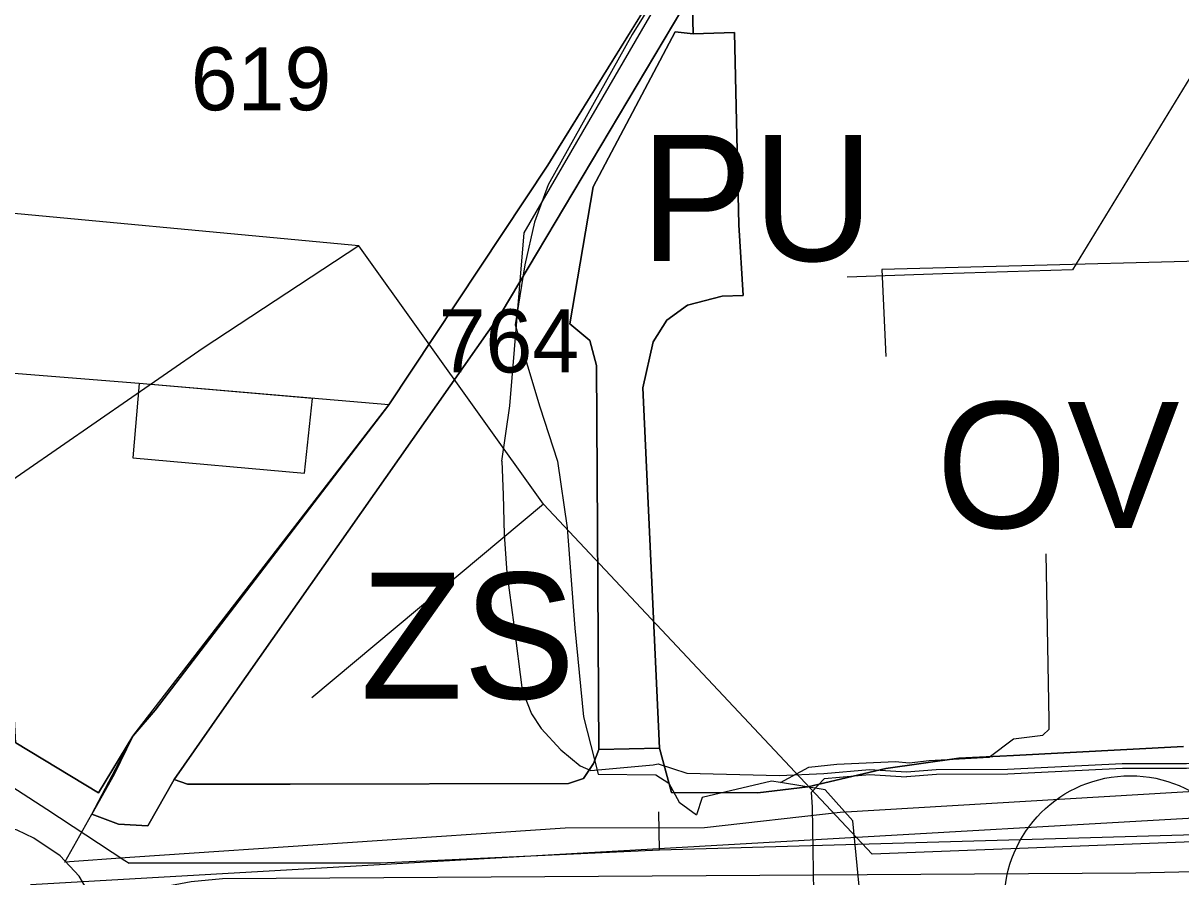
# Model space of a CAD drawing. Extents: x -690419 to -685080, y -987825 to -981190.
# Drawn here: x -687418.7 to -687326.8, y -985197 to -985129.3 of the extents above; entities that cross this region are included whole.
import ezdxf

# ---------------------------------------------------------------- set-up
doc = ezdxf.new("R2010")
doc.units = 0
for name, color, linetype in [('_DOPLNĚK BUDOVY', 7, 'Continuous'), ('Docházková izochrona BUS (S)', 7, 'Continuous'), ('Elektro VN 35 podzemni (S)', 7, 'Continuous'), ('Intravilan (S)', 7, 'Continuous'), ('Kanalizace stoka bez rozlišení (S)', 7, 'Continuous'), ('Plochy dopravy silniční DS (S)', 7, 'Continuous'), ('Plochy občanské vybavení veřejné OV (S)', 7, 'Continuous'), ('Plochy smíšené obytné městské SM (S)', 7, 'Continuous'), ('Plochy veřejná prostranství všeobecná PU (S)', 7, 'Continuous'), ('Plochy zeleň sídelní ostatní ZS (S)', 7, 'Continuous'), ('Plynovod STL (S)', 7, 'Continuous'), ('Regulacni bloky_ID', 7, 'Continuous'), ('Regulační bloky STABILIZOVANÉ (S)', 7, 'Continuous'), ('Regulační kódy STABILIZOVANÉ (S)', 7, 'Continuous'), ('Silnice II třídy (S) - osa', 7, 'Continuous'), ('Spoje - komunikační vedení bez rozlišení provozovanál (S)', 7, 'Continuous'), ('Teplovod (S)', 7, 'Continuous'), ('Vodovodní řady (S)', 7, 'Continuous'), ('Zastavky BUS (S)', 7, 'Continuous')]:
    doc.layers.add(name, color=color, linetype=linetype)

msp = doc.modelspace()

# ---------------------------------------------------------------- linework, layer by layer
at = {"layer": '_DOPLNĚK BUDOVY'}
for p, q in [((-687409.52, -985157.87), (-687410.02, -985163.77)), ((-687395.76, -985159.05), (-687409.52, -985157.87)), ((-687396.38, -985164.98), (-687395.76, -985159.05)), ((-687410.02, -985163.77), (-687396.38, -985164.98))]:
    msp.add_line(p, q, dxfattribs=at)
at = {"layer": 'Docházková izochrona BUS (S)'}
msp.add_arc((-687330.82, -985198.99), 400, 36.90641, 302.12987, dxfattribs=at)
at = {"layer": 'Elektro VN 35 podzemni (S)'}
for points in [[(-687380.709, -985164.03), (-687380.085, -985159.626), (-687378.94, -985145.907), (-687368.016, -985127.067), (-687359.958, -985119.904), (-687358.336, -985119.19), (-687356.561, -985105.487), (-687357.643, -985099.333), (-687357.656, -985095.461), (-687358.297, -985086.392), (-687358.648, -985080.869)], [(-687380.709, -985164.03), (-687380.6, -985166.69), (-687380.52, -985169.86), (-687380.32, -985172.9), (-687379.76, -985177.02), (-687379.1, -985182.21), (-687378.35, -985184.07), (-687377.59, -985185.25), (-687376.04, -985186.94), (-687374.5, -985188.21), (-687373.66, -985188.58), (-687368.7, -985188.13), (-687368.299, -985188.06), (-687366.02, -985188.8), (-687358.67, -985188.98), (-687355.141, -985188.81), (-687351.524, -985188.49)], [(-687351.524, -985188.49), (-687348.595, -985188.67), (-687346.224, -985188.5), (-687340.556, -985188.46), (-687331.455, -985188.02), (-687326.366, -985188.03), (-687322.2, -985187.761), (-687319.626, -985187.155), (-687318.72, -985187.141), (-687318.627, -985187.212), (-687273.436, -985185.056), (-687268.091, -985181.312), (-687267.875, -985174.538)], [(-687267.446, -985174.491), (-687267.63, -985181.496), (-687273.286, -985185.45), (-687318.753, -985187.618), (-687318.875, -985187.525), (-687322.14, -985188.159), (-687326.354, -985188.43), (-687331.445, -985188.42), (-687340.544, -985188.86), (-687346.216, -985188.9), (-687348.593, -985189.071)], [(-687360.078, -985220.294), (-687359.5, -985218.48), (-687355.78, -985210.01), (-687355.12, -985207.93), (-687355.15, -985206.07), (-687355.8, -985204.27), (-687355.94, -985202.9), (-687355.89, -985201.64), (-687356.05, -985191.48), (-687356.13, -985190.29), (-687355.106, -985189.209), (-687351.519, -985188.891), (-687348.593, -985189.071)]]:
    msp.add_lwpolyline(points, dxfattribs=at)
at = {"layer": 'Intravilan (S)'}
msp.add_lwpolyline([(-687240.94, -985185.58), (-687253.11, -985185.92), (-687261.46, -985185.98), (-687267.21, -985185.92), (-687283.52, -985186.56), (-687298.9, -985188.41), (-687323.97, -985190.13), (-687353.85, -985191.9), (-687364.63, -985193.12), (-687375.68, -985193.14), (-687410.24, -985195.49), (-687415.42, -985195.84), (-687413.28, -985192.04), (-687410.01, -985185.86), (-687389.68, -985159.56), (-687409.52, -985157.87), (-687421.12, -985156.93)], dxfattribs=at)
at = {"layer": 'Kanalizace stoka bez rozlišení (S)'}
for points in [[(-687392.078, -985146.931), (-687424.83, -985143.88), (-687426.305, -985094.669), (-687429.473, -985050.153), (-687430.33, -985038.35), (-687434.94, -984989.98), (-687435.131, -984986.196), (-687437.55, -984938.31), (-687441.23, -984884.95), (-687443.75, -984848.94), (-687445.9, -984822.68), (-687447.6, -984797.2), (-687451.32, -984751.48), (-687454.06, -984709.38)], [(-687205.62, -985095.112), (-687238.46, -985092.11), (-687267.88, -985093.4), (-687267.12, -985129.609), (-687307.35, -985130.09), (-687324.65, -985131.23), (-687335.405, -985148.847), (-687345.724, -985149.165), (-687353.31, -985149.43)], [(-687392.078, -985146.931), (-687404.425, -985155.049), (-687421.44, -985166.81), (-687432.711, -985167.405), (-687435.645, -985115.045), (-687437.31, -985094.66)], [(-687377.42, -985167.45), (-687392.078, -985146.931)], [(-687377.42, -985167.45), (-687395.79, -985182.82)], [(-687351.309, -985195.22), (-687377.42, -985167.45)], [(-687287.34, -985192.76), (-687351.309, -985195.22)]]:
    msp.add_lwpolyline(points, dxfattribs=at)
at = {"layer": 'Plochy dopravy silniční DS (S)'}
for p, q in [((-687412.75, -985190.35), (-687410.01, -985185.86)), ((-687410.01, -985185.86), (-687411.5, -985188.9)), ((-687419.3, -985186.39), (-687412.75, -985190.35)), ((-687340.1, -985187.39), (-687326.6, -985186.67)), ((-687373.45, -985188.03), (-687373.01, -985186.91)), ((-687373.01, -985186.91), (-687368.21, -985186.8)), ((-687368.21, -985186.8), (-687367.24, -985190.31)), ((-687350.23, -985188.41), (-687344.42, -985187.59)), ((-687344.42, -985187.59), (-687340.1, -985187.39)), ((-687374.22, -985189.2), (-687373.45, -985188.03)), ((-687356.42, -985189.87), (-687350.23, -985188.41)), ((-687411.5, -985188.9), (-687413.28, -985192.04)), ((-687408.82, -985192.97), (-687406.74, -985189.3)), ((-687406.74, -985189.3), (-687405.67, -985189.66)), ((-687375.42, -985189.61), (-687374.22, -985189.2)), ((-687405.67, -985189.66), (-687397.51, -985189.65)), ((-687397.51, -985189.65), (-687375.42, -985189.61)), ((-687367.24, -985190.31), (-687360.38, -985190.34)), ((-687360.38, -985190.34), (-687356.42, -985189.87)), ((-687413.28, -985192.04), (-687411.15, -985192.84)), ((-687411.15, -985192.84), (-687408.82, -985192.97))]:
    msp.add_line(p, q, dxfattribs=at)
at = {"layer": 'Plochy občanské vybavení veřejné OV (S)'}
msp.add_lwpolyline([(-687326.6, -985186.67), (-687340.1, -985187.39), (-687344.42, -985187.59), (-687350.23, -985188.41), (-687356.42, -985189.87), (-687360.38, -985190.34), (-687367.24, -985190.31), (-687368.21, -985186.8), (-687369.53, -985158.21), (-687368.71, -985154.56), (-687367.62, -985152.85), (-687365.97, -985151.65), (-687363.22, -985150.93), (-687361.55, -985150.88), (-687361.9, -985145.27), (-687362.25, -985130.01), (-687365.52, -985130.11), (-687365.6, -985126.81)], dxfattribs=at)
at = {"layer": 'Plochy smíšené obytné městské SM (S)'}
msp.add_lwpolyline([(-687425.14, -985104.34), (-687415.41, -985089.82), (-687411.86, -985084.52), (-687387.69, -985096.74), (-687358.96, -985111.32), (-687376.21, -985139.16), (-687377.06, -985140.54), (-687389.68, -985159.56), (-687408.24, -985183.8), (-687410.01, -985185.86), (-687412.75, -985190.35), (-687419.3, -985186.39), (-687420.19, -985170.42), (-687420.26, -985169.25), (-687420.66, -985165.7), (-687421.12, -985156.93), (-687421.56, -985153.76), (-687423.45, -985153.89), (-687423.85, -985142.19), (-687424.31, -985128.57)], close=True, dxfattribs=at)
at = {"layer": 'Plochy veřejná prostranství všeobecná PU (S)'}
for p, q in [((-687376.21, -985139.16), (-687358.96, -985111.32)), ((-687365.6, -985126.81), (-687380.77, -985152.28)), ((-687377.06, -985140.54), (-687376.21, -985139.16)), ((-687389.68, -985159.56), (-687377.06, -985140.54)), ((-687380.77, -985152.28), (-687402.94, -985183.88)), ((-687408.24, -985183.8), (-687389.68, -985159.56)), ((-687410.01, -985185.86), (-687408.24, -985183.8)), ((-687402.94, -985183.88), (-687406.74, -985189.3)), ((-687411.5, -985188.9), (-687410.01, -985185.86)), ((-687413.28, -985192.04), (-687411.5, -985188.9)), ((-687406.74, -985189.3), (-687408.82, -985192.97)), ((-687411.15, -985192.84), (-687413.28, -985192.04)), ((-687408.82, -985192.97), (-687411.15, -985192.84))]:
    msp.add_line(p, q, dxfattribs=at)
msp.add_lwpolyline([(-687365.97, -985151.65), (-687367.62, -985152.85), (-687368.71, -985154.56), (-687369.53, -985158.21), (-687368.21, -985186.8), (-687373.01, -985186.91), (-687373.2, -985156.43), (-687373.73, -985154.44), (-687375.31, -985153.14), (-687373.47, -985142.27), (-687366.95, -985129.97), (-687365.52, -985130.11), (-687362.25, -985130.01), (-687361.9, -985145.27), (-687361.55, -985150.88), (-687363.22, -985150.93)], close=True, dxfattribs=at)
at = {"layer": 'Plochy zeleň sídelní ostatní ZS (S)'}
msp.add_lwpolyline([(-687365.6, -985126.81), (-687365.52, -985130.11), (-687366.95, -985129.97), (-687373.47, -985142.27), (-687375.31, -985153.14), (-687373.73, -985154.44), (-687373.2, -985156.43), (-687373.01, -985186.91), (-687373.45, -985188.03), (-687374.22, -985189.2), (-687375.42, -985189.61), (-687397.51, -985189.65), (-687405.67, -985189.66), (-687406.74, -985189.3), (-687402.94, -985183.88), (-687380.77, -985152.28)], close=True, dxfattribs=at)
at = {"layer": 'Plynovod STL (S)'}
for points in [[(-687424.574, -985186.671), (-687424.3, -985186.83), (-687416.85, -985191.64), (-687410.65, -985195.72), (-687410.313, -985195.94)], [(-687237.3, -985192.21), (-687261.74, -985193.47), (-687287.01, -985194.64), (-687289.08, -985192.58), (-687305.69, -985193.25), (-687311.79, -985193.28), (-687368.2, -985194.9), (-687390.34, -985195.94), (-687410.313, -985195.94)], [(-687368.2, -985194.9), (-687368.24, -985191.86)]]:
    msp.add_lwpolyline(points, dxfattribs=at)
at = {"layer": 'Regulační bloky STABILIZOVANÉ (S)'}
for p, q in [((-687376.21, -985139.16), (-687358.96, -985111.32)), ((-687365.6, -985126.81), (-687380.77, -985152.28)), ((-687377.06, -985140.54), (-687376.21, -985139.16)), ((-687389.68, -985159.56), (-687377.06, -985140.54)), ((-687380.77, -985152.28), (-687402.94, -985183.88)), ((-687408.24, -985183.8), (-687389.68, -985159.56)), ((-687410.01, -985185.86), (-687408.24, -985183.8)), ((-687402.94, -985183.88), (-687406.74, -985189.3)), ((-687412.75, -985190.35), (-687410.01, -985185.86)), ((-687411.5, -985188.9), (-687410.01, -985185.86)), ((-687410.01, -985185.86), (-687411.5, -985188.9)), ((-687419.3, -985186.39), (-687412.75, -985190.35)), ((-687340.1, -985187.39), (-687326.6, -985186.67)), ((-687373.45, -985188.03), (-687373.01, -985186.91)), ((-687373.01, -985186.91), (-687368.21, -985186.8)), ((-687368.21, -985186.8), (-687367.24, -985190.31)), ((-687350.23, -985188.41), (-687344.42, -985187.59)), ((-687344.42, -985187.59), (-687340.1, -985187.39)), ((-687374.22, -985189.2), (-687373.45, -985188.03)), ((-687356.42, -985189.87), (-687350.23, -985188.41)), ((-687413.28, -985192.04), (-687411.5, -985188.9)), ((-687411.5, -985188.9), (-687413.28, -985192.04)), ((-687406.74, -985189.3), (-687408.82, -985192.97)), ((-687408.82, -985192.97), (-687406.74, -985189.3)), ((-687406.74, -985189.3), (-687405.67, -985189.66)), ((-687375.42, -985189.61), (-687374.22, -985189.2)), ((-687405.67, -985189.66), (-687397.51, -985189.65)), ((-687397.51, -985189.65), (-687375.42, -985189.61)), ((-687367.24, -985190.31), (-687360.38, -985190.34)), ((-687360.38, -985190.34), (-687356.42, -985189.87)), ((-687411.15, -985192.84), (-687413.28, -985192.04)), ((-687413.28, -985192.04), (-687411.15, -985192.84)), ((-687408.82, -985192.97), (-687411.15, -985192.84)), ((-687411.15, -985192.84), (-687408.82, -985192.97))]:
    msp.add_line(p, q, dxfattribs=at)
for points in [[(-687425.14, -985104.34), (-687415.41, -985089.82), (-687411.86, -985084.52), (-687387.69, -985096.74), (-687358.96, -985111.32), (-687376.21, -985139.16), (-687377.06, -985140.54), (-687389.68, -985159.56), (-687408.24, -985183.8), (-687410.01, -985185.86), (-687412.75, -985190.35), (-687419.3, -985186.39), (-687420.19, -985170.42), (-687420.26, -985169.25), (-687420.66, -985165.7), (-687421.12, -985156.93), (-687421.56, -985153.76), (-687423.45, -985153.89), (-687423.85, -985142.19), (-687424.31, -985128.57)], [(-687365.6, -985126.81), (-687365.52, -985130.11), (-687366.95, -985129.97), (-687373.47, -985142.27), (-687375.31, -985153.14), (-687373.73, -985154.44), (-687373.2, -985156.43), (-687373.01, -985186.91), (-687373.45, -985188.03), (-687374.22, -985189.2), (-687375.42, -985189.61), (-687397.51, -985189.65), (-687405.67, -985189.66), (-687406.74, -985189.3), (-687402.94, -985183.88), (-687380.77, -985152.28)], [(-687365.97, -985151.65), (-687367.62, -985152.85), (-687368.71, -985154.56), (-687369.53, -985158.21), (-687368.21, -985186.8), (-687373.01, -985186.91), (-687373.2, -985156.43), (-687373.73, -985154.44), (-687375.31, -985153.14), (-687373.47, -985142.27), (-687366.95, -985129.97), (-687365.52, -985130.11), (-687362.25, -985130.01), (-687361.9, -985145.27), (-687361.55, -985150.88), (-687363.22, -985150.93)]]:
    msp.add_lwpolyline(points, close=True, dxfattribs=at)
msp.add_lwpolyline([(-687326.6, -985186.67), (-687340.1, -985187.39), (-687344.42, -985187.59), (-687350.23, -985188.41), (-687356.42, -985189.87), (-687360.38, -985190.34), (-687367.24, -985190.31), (-687368.21, -985186.8), (-687369.53, -985158.21), (-687368.71, -985154.56), (-687367.62, -985152.85), (-687365.97, -985151.65), (-687363.22, -985150.93), (-687361.55, -985150.88), (-687361.9, -985145.27), (-687362.25, -985130.01), (-687365.52, -985130.11), (-687365.6, -985126.81)], dxfattribs=at)
at = {"layer": 'Silnice II třídy (S) - osa'}
for points in [[(-687413.084, -985199), (-687407.788, -985197.845), (-687405.375, -985197.378), (-687402.888, -985197.155), (-687330.379, -985196.69), (-687257.724, -985194.996), (-687137.074, -985189.44), (-686967.107, -985183.248), (-686954.141, -985183.117), (-686945.939, -985183.646), (-686936.932, -985184.917), (-686927.947, -985187.35), (-686919.745, -985191.054), (-686913.942, -985194.681), (-686907.045, -985199.785), (-686901.685, -985205.019), (-686896.462, -985211.163), (-686891.435, -985218.571), (-686888.104, -985225.763), (-686884.026, -985234.975), (-686854.624, -985308.656)], [(-687413.084, -985199), (-687414.272, -985196.968), (-687415.78, -985195.34), (-687417.884, -985193.951), (-687419.193, -985193.316), (-687420.662, -985192.88), (-687422.13, -985192.602), (-687423.679, -985192.599), (-687426.145, -985193.025)]]:
    msp.add_lwpolyline(points, dxfattribs=at)
at = {"layer": 'Spoje - komunikační vedení bez rozlišení provozovanál (S)'}
for points in [[(-687347.57, -985118.64), (-687349.77, -985118.69), (-687354.34, -985118.58), (-687358.53, -985115.58), (-687361.88, -985118.51), (-687367, -985124.74), (-687370.38, -985130.18), (-687377.04, -985142.09), (-687378.11, -985145.07), (-687378.88, -985148.46), (-687379.66, -985153.21), (-687377.71, -985159.71), (-687376.3, -985164.04), (-687375.52, -985169.32), (-687374.92, -985177.27), (-687374.22, -985184.32), (-687373.07, -985188.86), (-687368.5, -985188.92), (-687367.46, -985189.58), (-687366.64, -985191.09), (-687365.27, -985192.1)], [(-687358.6, -985189.52), (-687356.35, -985188.31), (-687354.11, -985188.08), (-687349.46, -985187.85), (-687348.38, -985187.97), (-687346.8, -985187.78), (-687342.03, -985187.51), (-687340.08, -985186.06), (-687337.76, -985185.76), (-687337.25, -985185.3), (-687337.27, -985184.59), (-687337.5, -985171.38)], [(-687358.6, -985189.52), (-687359.3, -985189.41), (-687364.8, -985190.72), (-687365.27, -985192.1)], [(-687351.38, -985204.4), (-687352.07, -985200.48), (-687352.86, -985192.58), (-687355.04, -985190.12), (-687358.6, -985189.52)]]:
    msp.add_lwpolyline(points, dxfattribs=at)
at = {"layer": 'Teplovod (S)'}
msp.add_lwpolyline([(-687314.652, -985133.998), (-687314.203, -985147.857), (-687350.536, -985148.831), (-687350.236, -985155.723)], dxfattribs=at)
at = {"layer": 'Vodovodní řady (S)'}
msp.add_lwpolyline([(-687204.995, -985186.218), (-687231.473, -985186.971), (-687263.882, -985188.824), (-687418.139, -985197.644)], dxfattribs=at)
at = {"layer": 'Zastavky BUS (S)'}
msp.add_circle((-687330.82, -985198.99), 10, dxfattribs=at)

# ---------------------------------------------------------------- texts
at = {"layer": 'Regulacni bloky_ID'}
for s, p in [('619', (-687405.409, -985136.185)), ('764', (-687385.735, -985156.985))]:
    msp.add_text(s, height=5, dxfattribs=at).set_placement(p)
at = {"layer": 'Regulační kódy STABILIZOVANÉ (S)'}
for s, p in [('PU', (-687369.74, -985148.137)), ('OV.2.50.30', (-687346.229, -985169.338)), ('ZS', (-687391.961, -985182.881))]:
    msp.add_text(s, height=10, dxfattribs=at).set_placement(p)

doc.saveas('drawing.dxf')
